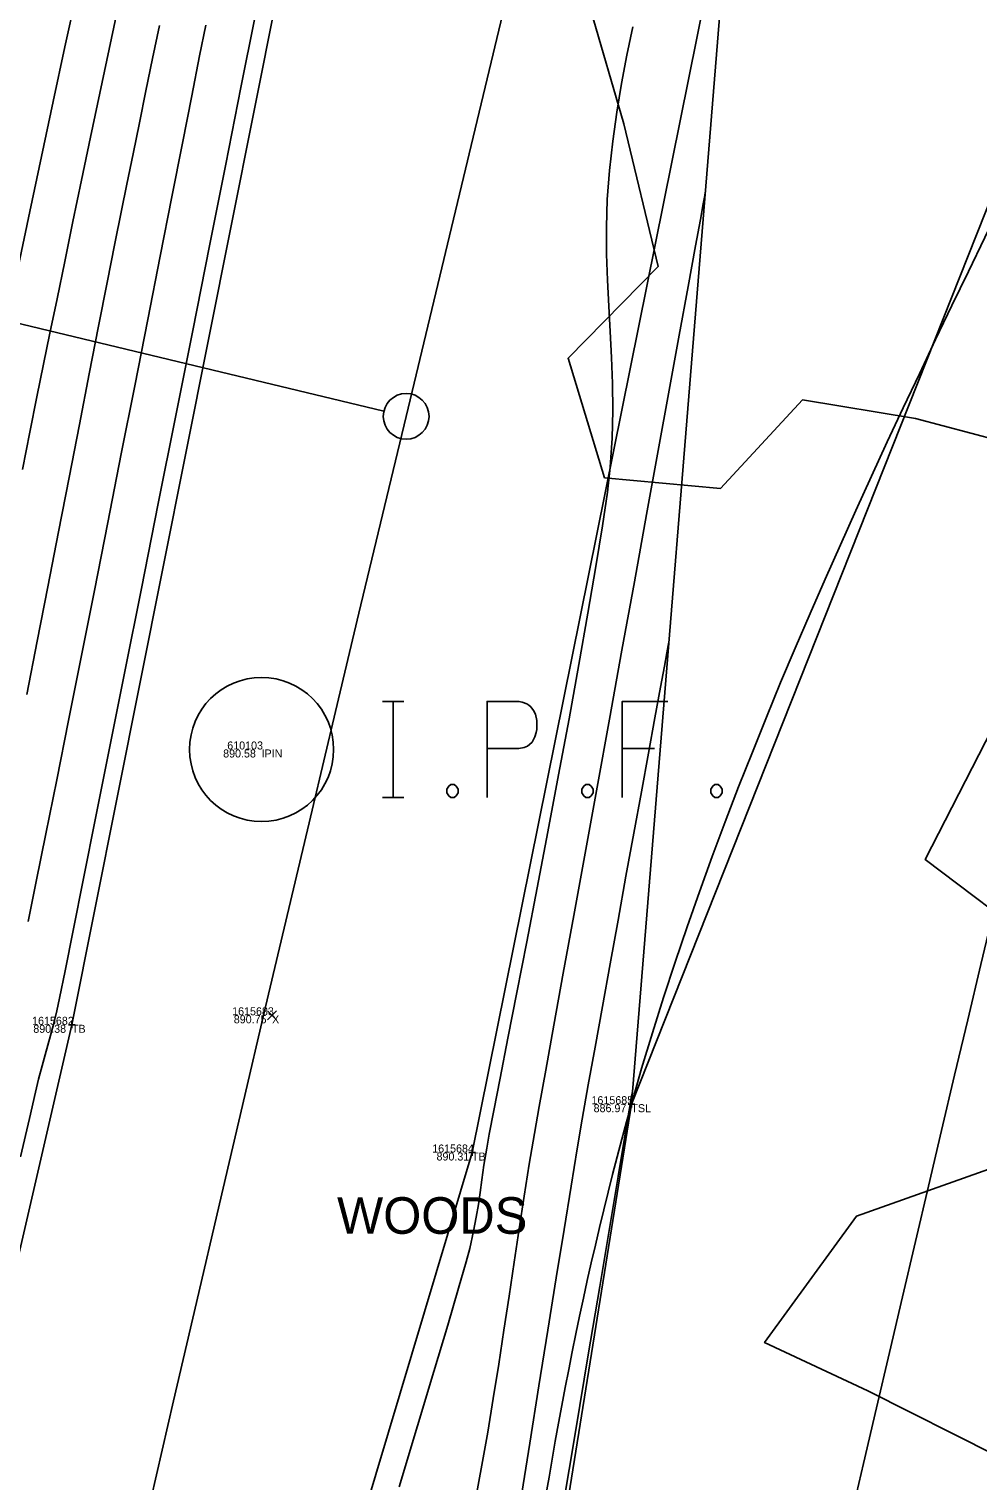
# Model space of a CAD drawing. Extents: x 1957117 to 1971063, y 701601 to 715861.
# Drawn here: x 1962879.1 to 1962920.6, y 704214.5 to 704278 of the extents above; entities that cross this region are included whole.
import ezdxf

# ---------------------------------------------------------------- set-up
doc = ezdxf.new("R2010")
doc.units = 0
for name, color, linetype in [('AP_X_Lights', 7, 'Continuous'), ('DT_X_Break_Line', 7, 'Continuous'), ('DT_X_Contour_Major', 7, 'Continuous'), ('DT_X_Contour_Minor', 7, 'Continuous'), ('DT_X_TIN_Hull', 7, 'Continuous'), ('GE_X_CL_20', 7, 'Continuous'), ('HY_X_Water_Edge', 7, 'Continuous'), ('PV_P_Drive', 7, 'Continuous'), ('PV_P_Shoulder', 7, 'Continuous'), ('RS_Raster1', 7, 'Continuous'), ('RW_X_Esmt_RR', 7, 'Continuous'), ('SC_Scratch1', 7, 'Continuous'), ('SC_Shading3', 7, 'Continuous'), ('VG_X_Text', 7, 'Continuous'), ('VG_X_Tree_Line_Rt', 7, 'Continuous')]:
    doc.layers.add(name, color=color, linetype=linetype)

msp = doc.modelspace()

# ---------------------------------------------------------------- linework, layer by layer
at = {"layer": 'AP_X_Lights'}
for p, q in [((1962889.566, 704234.672), (1962889.954, 704235.062)), ((1962889.566, 704235.062), (1962889.954, 704234.672))]:
    msp.add_line(p, q, dxfattribs=at)
at = {"layer": 'DT_X_Break_Line'}
for points in [[(1962943.949, 704328.022), (1962905.467, 704230.979), (1962897.382, 704180.529), (1962884.517, 704141.123), (1962873.17, 704092.531), (1962861.357, 704043.493), (1962859.494, 703994.644), (1962847.336, 703945.791), (1962836.6, 703895.416), (1962825.781, 703849.035), (1962810.838, 703749.706), (1962817.97, 703697.316), (1962817.962, 703593.874), (1962775.136, 703505.909), (1962781.746, 703450.546)], [(1962892.064, 704289.931), (1962881.011, 704234.451), (1962871.969, 704195.37), (1962858.193, 704145.387), (1962849.618, 704095.769), (1962840.196, 704046.83), (1962828.044, 703997.69), (1962822.426, 703949.671), (1962812.618, 703898.591), (1962803.468, 703849.395), (1962793.965, 703803.71), (1962788.733, 703751.727), (1962780.252, 703700.82), (1962774.948, 703651.755), (1962769.57, 703604.236), (1962761.597, 703549.082), (1962757.692, 703508.157), (1962753.044, 703454.513)], [(1962773.34, 703451.658), (1962770.93, 703504.314), (1962788.88, 703601.143), (1962786.588, 703649.417), (1962805.729, 703698.412), (1962807.65, 703752.461), (1962811.117, 703798.827), (1962819.396, 703847.658), (1962831.04, 703896.555), (1962840.848, 703945.281), (1962846.53, 703997.82), (1962856.691, 704040.715), (1962869.943, 704092.882), (1962875.651, 704142.958), (1962884.844, 704183.087), (1962898.502, 704228.866), (1962909.862, 704285.214)]]:
    msp.add_lwpolyline(points, dxfattribs=at)
at = {"layer": 'DT_X_Contour_Major'}
for points in [[(1962889.007, 704278.5), (1962888.4, 704275.439), (1962887.735, 704272.09), (1962887.027, 704268.525), (1962886.29, 704264.815), (1962885.539, 704261.033), (1962884.788, 704257.251), (1962884.05, 704253.54), (1962883.34, 704249.972), (1962882.673, 704246.62), (1962882.062, 704243.556), (1962881.522, 704240.85), (1962881.067, 704238.577), (1962880.711, 704236.806), (1962880.469, 704235.61), (1962880.353, 704235.062), (1962880.209, 704234.468), (1962880.082, 704233.988), (1962879.962, 704233.565), (1962879.841, 704233.141), (1962879.709, 704232.662), (1962879.556, 704232.07), (1962879.423, 704231.51), (1962879.152, 704230.351), (1962878.762, 704228.674)], [(1962889.007, 704278.5), (1962888.4, 704275.439), (1962887.735, 704272.09), (1962887.027, 704268.525), (1962886.29, 704264.815), (1962885.539, 704261.033), (1962884.788, 704257.251), (1962884.05, 704253.54), (1962883.34, 704249.972), (1962882.673, 704246.62), (1962882.062, 704243.556), (1962881.522, 704240.85), (1962881.067, 704238.577), (1962880.711, 704236.806), (1962880.469, 704235.61), (1962880.353, 704235.062), (1962880.209, 704234.468), (1962880.082, 704233.988), (1962879.962, 704233.565), (1962879.841, 704233.141), (1962879.709, 704232.662), (1962879.556, 704232.07), (1962879.423, 704231.51), (1962879.152, 704230.351), (1962878.762, 704228.674)], [(1962905.525, 704278.095), (1962905.271, 704276.857), (1962905.039, 704275.615), (1962904.832, 704274.363), (1962904.655, 704273.097), (1962904.511, 704271.811), (1962904.416, 704270.545), (1962904.379, 704269.331), (1962904.385, 704268.158), (1962904.423, 704267.015), (1962904.48, 704265.889), (1962904.545, 704264.769), (1962904.604, 704263.642), (1962904.646, 704262.498), (1962904.658, 704261.324), (1962904.629, 704260.109), (1962904.545, 704258.84), (1962904.419, 704257.742), (1962904.206, 704256.273), (1962903.919, 704254.49), (1962903.571, 704252.451), (1962903.174, 704250.215), (1962902.741, 704247.838), (1962902.283, 704245.378), (1962901.815, 704242.894), (1962901.347, 704240.443), (1962900.892, 704238.083), (1962900.464, 704235.871), (1962900.073, 704233.865), (1962899.734, 704232.124), (1962899.458, 704230.704), (1962899.257, 704229.664), (1962899.145, 704229.061), (1962899.021, 704228.306), (1962898.928, 704227.676), (1962898.852, 704227.122), (1962898.778, 704226.594), (1962898.688, 704226.043), (1962898.569, 704225.419), (1962898.405, 704224.673), (1962898.244, 704224.077), (1962897.915, 704222.938), (1962897.439, 704221.32), (1962896.836, 704219.288), (1962896.124, 704216.906), (1962895.323, 704214.238)], [(1962905.525, 704278.095), (1962905.271, 704276.857), (1962905.039, 704275.615), (1962904.832, 704274.363), (1962904.655, 704273.097), (1962904.511, 704271.811), (1962904.416, 704270.545), (1962904.379, 704269.331), (1962904.385, 704268.158), (1962904.423, 704267.015), (1962904.48, 704265.889), (1962904.545, 704264.769), (1962904.604, 704263.642), (1962904.646, 704262.498), (1962904.658, 704261.324), (1962904.629, 704260.109), (1962904.545, 704258.84), (1962904.419, 704257.742), (1962904.206, 704256.273), (1962903.919, 704254.49), (1962903.571, 704252.451), (1962903.174, 704250.215), (1962902.741, 704247.838), (1962902.283, 704245.378), (1962901.815, 704242.894), (1962901.347, 704240.443), (1962900.892, 704238.083), (1962900.464, 704235.871), (1962900.073, 704233.865), (1962899.734, 704232.124), (1962899.458, 704230.704), (1962899.257, 704229.664), (1962899.145, 704229.061), (1962899.021, 704228.306), (1962898.928, 704227.676), (1962898.852, 704227.122), (1962898.778, 704226.594), (1962898.688, 704226.043), (1962898.569, 704225.419), (1962898.405, 704224.673), (1962898.244, 704224.077), (1962897.915, 704222.938), (1962897.439, 704221.32), (1962896.836, 704219.288), (1962896.124, 704216.906), (1962895.323, 704214.238)]]:
    msp.add_lwpolyline(points, dxfattribs=at)
at = {"layer": 'DT_X_Contour_Minor'}
for points in [[(1962881.214, 704279.545), (1962880.707, 704277.222), (1962880.193, 704274.837), (1962879.677, 704272.425), (1962879.167, 704270.022), (1962878.669, 704267.664)], [(1962881.214, 704279.545), (1962880.707, 704277.222), (1962880.193, 704274.837), (1962879.677, 704272.425), (1962879.167, 704270.022), (1962878.669, 704267.664)], [(1962883.052, 704279.051), (1962882.64, 704277.127), (1962882.23, 704275.195), (1962881.828, 704273.278), (1962881.435, 704271.399), (1962881.057, 704269.578), (1962880.698, 704267.84), (1962880.36, 704266.207), (1962880.049, 704264.7), (1962879.768, 704263.342), (1962879.476, 704261.913), (1962879.17, 704260.371), (1962878.851, 704258.734)], [(1962883.052, 704279.051), (1962882.64, 704277.127), (1962882.23, 704275.195), (1962881.828, 704273.278), (1962881.435, 704271.399), (1962881.057, 704269.578), (1962880.698, 704267.84), (1962880.36, 704266.207), (1962880.049, 704264.7), (1962879.768, 704263.342), (1962879.476, 704261.913), (1962879.17, 704260.371), (1962878.851, 704258.734)], [(1962884.836, 704278.155), (1962884.54, 704276.717), (1962884.248, 704275.296), (1962883.962, 704273.9), (1962883.682, 704272.538), (1962883.409, 704271.216), (1962883.174, 704270.063), (1962882.886, 704268.62), (1962882.551, 704266.923), (1962882.178, 704265.013), (1962881.772, 704262.927), (1962881.34, 704260.705), (1962880.89, 704258.385), (1962880.427, 704256.005), (1962879.96, 704253.605), (1962879.494, 704251.224), (1962879.037, 704248.899)], [(1962884.836, 704278.155), (1962884.54, 704276.717), (1962884.248, 704275.296), (1962883.962, 704273.9), (1962883.682, 704272.538), (1962883.409, 704271.216), (1962883.174, 704270.063), (1962882.886, 704268.62), (1962882.551, 704266.923), (1962882.178, 704265.013), (1962881.772, 704262.927), (1962881.34, 704260.705), (1962880.89, 704258.385), (1962880.427, 704256.005), (1962879.96, 704253.605), (1962879.494, 704251.224), (1962879.037, 704248.899)], [(1962886.864, 704278.176), (1962886.594, 704276.825), (1962886.25, 704275.087), (1962885.841, 704273.014), (1962885.377, 704270.657), (1962884.868, 704268.068), (1962884.324, 704265.298), (1962883.755, 704262.399), (1962883.17, 704259.421), (1962882.579, 704256.417), (1962881.991, 704253.439), (1962881.418, 704250.537), (1962880.867, 704247.762), (1962880.35, 704245.168), (1962879.876, 704242.804), (1962879.455, 704240.722), (1962879.096, 704238.975)], [(1962886.864, 704278.176), (1962886.594, 704276.825), (1962886.25, 704275.087), (1962885.841, 704273.014), (1962885.377, 704270.657), (1962884.868, 704268.068), (1962884.324, 704265.298), (1962883.755, 704262.399), (1962883.17, 704259.421), (1962882.579, 704256.417), (1962881.991, 704253.439), (1962881.418, 704250.537), (1962880.867, 704247.762), (1962880.35, 704245.168), (1962879.876, 704242.804), (1962879.455, 704240.722), (1962879.096, 704238.975)], [(1962908.699, 704270.868), (1962908.672, 704270.717), (1962908.606, 704270.356), (1962908.483, 704269.675), (1962908.274, 704268.526), (1962907.949, 704266.741), (1962907.562, 704264.619), (1962907.124, 704262.212), (1962906.644, 704259.576), (1962906.132, 704256.765), (1962905.599, 704253.832), (1962905.053, 704250.831), (1962904.505, 704247.817), (1962903.965, 704244.843), (1962903.442, 704241.964), (1962902.948, 704239.233), (1962902.49, 704236.704), (1962902.08, 704234.432), (1962901.728, 704232.471), (1962901.442, 704230.873), (1962901.234, 704229.695), (1962901.006, 704228.351), (1962900.782, 704226.959), (1962900.561, 704225.529), (1962900.341, 704224.07), (1962900.119, 704222.589), (1962899.895, 704221.097), (1962899.666, 704219.602), (1962899.43, 704218.112), (1962899.186, 704216.637), (1962898.931, 704215.186), (1962898.665, 704213.767)], [(1962908.699, 704270.868), (1962908.672, 704270.717), (1962908.606, 704270.356), (1962908.483, 704269.675), (1962908.274, 704268.526), (1962907.949, 704266.741), (1962907.562, 704264.619), (1962907.124, 704262.212), (1962906.644, 704259.576), (1962906.132, 704256.765), (1962905.599, 704253.832), (1962905.053, 704250.831), (1962904.505, 704247.817), (1962903.965, 704244.843), (1962903.442, 704241.964), (1962902.948, 704239.233), (1962902.49, 704236.704), (1962902.08, 704234.432), (1962901.728, 704232.471), (1962901.442, 704230.873), (1962901.234, 704229.695), (1962901.006, 704228.351), (1962900.782, 704226.959), (1962900.561, 704225.529), (1962900.341, 704224.07), (1962900.119, 704222.589), (1962899.895, 704221.097), (1962899.666, 704219.602), (1962899.43, 704218.112), (1962899.186, 704216.637), (1962898.931, 704215.186), (1962898.665, 704213.767)], [(1962907.105, 704251.189), (1962907.078, 704251.044), (1962907.019, 704250.716), (1962906.914, 704250.14), (1962906.746, 704249.225), (1962906.499, 704247.875), (1962906.217, 704246.332), (1962905.906, 704244.637), (1962905.576, 704242.828), (1962905.232, 704240.946), (1962904.883, 704239.03), (1962904.537, 704237.119), (1962904.2, 704235.254), (1962903.88, 704233.474), (1962903.585, 704231.819), (1962903.322, 704230.328), (1962903.099, 704229.021), (1962902.831, 704227.397), (1962902.523, 704225.503), (1962902.183, 704223.385), (1962901.816, 704221.09), (1962901.428, 704218.665), (1962901.026, 704216.155), (1962900.616, 704213.608)], [(1962907.105, 704251.189), (1962907.078, 704251.044), (1962907.019, 704250.716), (1962906.914, 704250.14), (1962906.746, 704249.225), (1962906.499, 704247.875), (1962906.217, 704246.332), (1962905.906, 704244.637), (1962905.576, 704242.828), (1962905.232, 704240.946), (1962904.883, 704239.03), (1962904.537, 704237.119), (1962904.2, 704235.254), (1962903.88, 704233.474), (1962903.585, 704231.819), (1962903.322, 704230.328), (1962903.099, 704229.021), (1962902.831, 704227.397), (1962902.523, 704225.503), (1962902.183, 704223.385), (1962901.816, 704221.09), (1962901.428, 704218.665), (1962901.026, 704216.155), (1962900.616, 704213.608)], [(1962905.51, 704231.51), (1962905.505, 704231.485), (1962905.495, 704231.43), (1962905.478, 704231.335), (1962905.45, 704231.185), (1962905.411, 704230.962), (1962905.343, 704230.561), (1962905.164, 704229.486), (1962904.885, 704227.815), (1962904.52, 704225.628), (1962904.081, 704223), (1962903.581, 704220.012), (1962903.034, 704216.741), (1962902.452, 704213.265)], [(1962905.51, 704231.51), (1962905.505, 704231.485), (1962905.495, 704231.43), (1962905.478, 704231.335), (1962905.45, 704231.185), (1962905.411, 704230.962), (1962905.343, 704230.561), (1962905.164, 704229.486), (1962904.885, 704227.815), (1962904.52, 704225.628), (1962904.081, 704223), (1962903.581, 704220.012), (1962903.034, 704216.741), (1962902.452, 704213.265)]]:
    msp.add_lwpolyline(points, dxfattribs=at)
at = {"layer": 'DT_X_TIN_Hull'}
msp.add_lwpolyline([(1962804.686, 703399.836), (1962817.962, 703593.874), (1962817.97, 703697.316), (1962826.397, 703745.681), (1962828.582, 703804.235), (1962836.461, 703844.734), (1962850.687, 703896.004), (1962867.251, 703938.846), (1962873.848, 703992.355), (1962884.135, 704091.371), (1962891.241, 704140.854), (1962897.382, 704180.529), (1962905.467, 704230.979), (1962909.862, 704285.214)], dxfattribs=at)
at = {"layer": 'GE_X_CL_20'}
msp.add_line((1962894.648, 704261.296), (1962831.446, 704276.475), dxfattribs=at)
msp.add_lwpolyline([(1963418.3, 706437.397), (1962895.621, 704261.062)], dxfattribs=at)
msp.add_circle((1962895.621, 704261.062), 1, dxfattribs=at)
msp.add_arc((1968466.781, 702923.066), 5729.578, 166.495347, 177.813939, dxfattribs=at)
at = {"layer": 'HY_X_Water_Edge'}
msp.add_spline([(1963191.723, 701994.048), (1963062.047, 702441.167), (1962863.491, 703169.356), (1962827.53, 703438.691), (1962823.213, 703537.412), (1962817.962, 703593.874), (1962817.97, 703697.316), (1962828.582, 703804.235), (1962836.461, 703844.734), (1962850.687, 703896.004), (1962867.251, 703938.846), (1962873.848, 703992.355), (1962884.135, 704091.371), (1962891.241, 704140.854), (1962897.382, 704180.529), (1962905.467, 704230.979), (1962943.949, 704328.022), (1962948.537, 704378.842), (1962964.114, 704426.264), (1963004.885, 704570.73), (1963042.054, 704716.522), (1963062.038, 704814.417), (1963072.171, 704860.237), (1963090.023, 704956.798), (1963107.066, 705031.783), (1963133.773, 705105.742), (1963148.685, 705206.74), (1963175.48, 705301.059), (1963191.635, 705353.417), (1963210.988, 705447.286), (1963219.532, 705497.27), (1963230.124, 705549.475), (1963251.052, 705591.159), (1963275.289, 705693.429), (1963292.982, 705784.032), (1963302.841, 705839.645), (1963335.126, 705936.766), (1963359.752, 706046.75), (1963389.133, 706177.299), (1963417.827, 706273.456), (1963475.868, 706451.902), (1963533.782, 706640.53), (1963553.86, 706696.984), (1963580.184, 706715.425), (1963609.172, 706718.73), (1963617.062, 706714.691), (1963619.447, 706694.678), (1963564.282, 706533.07), (1963531.853, 706395.229), (1963434.4, 706006.96), (1963354.09, 705679.186), (1963237.513, 705206.07), (1963167.369, 704892.962), (1963059.145, 704434.176), (1962907.914, 703908.742), (1962877.458, 703703.326), (1962898.357, 703412.121), (1962942.65, 703052.267), (1963048.963, 702674.866), (1963191.468, 702189.666), (1963245.396, 702019.832)], degree=3, dxfattribs=at)
at = {"layer": 'PV_P_Drive'}
for p, q in [((1962880.865, 704234.451), (1962881.157, 704234.451)), ((1962881.011, 704234.597), (1962881.011, 704234.305)), ((1962881.011, 704234.451), (1962881.011, 704234.451)), ((1962905.467, 704231.125), (1962905.467, 704230.833)), ((1962905.321, 704230.979), (1962905.613, 704230.979)), ((1962905.467, 704230.979), (1962905.467, 704230.979)), ((1962898.356, 704228.866), (1962898.648, 704228.866)), ((1962898.502, 704229.012), (1962898.502, 704228.72)), ((1962898.502, 704228.866), (1962898.502, 704228.866))]:
    msp.add_line(p, q, dxfattribs=at)
at = {"layer": 'RW_X_Esmt_RR'}
msp.add_arc((1968466.781, 702923.066), 5699.578, 166.495347, 172.904425, dxfattribs=at)
at = {"layer": 'SC_Shading3'}
for points in [[(1962894.591, 704248.593), (1962895.517, 704248.593)], [(1962895.054, 704244.393), (1962895.054, 704248.593)], [(1962899.163, 704244.393), (1962899.163, 704248.593), (1962900.551, 704248.593), (1962900.696, 704248.56), (1962900.899, 704248.494), (1962900.986, 704248.427), (1962901.072, 704248.361), (1962901.188, 704248.196), (1962901.275, 704248.031), (1962901.333, 704247.766), (1962901.333, 704247.369), (1962901.304, 704247.237), (1962901.246, 704247.039), (1962901.13, 704246.807), (1962901.014, 704246.708), (1962900.928, 704246.642), (1962900.783, 704246.576), (1962900.551, 704246.543), (1962899.163, 704246.543)], [(1962907.062, 704248.593), (1962905.065, 704248.593), (1962905.065, 704244.393)], [(1962905.065, 704246.543), (1962906.483, 704246.543)], [(1962897.571, 704244.955), (1962897.716, 704244.955), (1962897.803, 704244.889), (1962897.889, 704244.757), (1962897.889, 704244.591), (1962897.803, 704244.459), (1962897.716, 704244.393), (1962897.571, 704244.393), (1962897.484, 704244.459), (1962897.398, 704244.591), (1962897.398, 704244.757), (1962897.484, 704244.889), (1962897.571, 704244.955)], [(1962903.474, 704244.955), (1962903.619, 704244.955), (1962903.706, 704244.889), (1962903.792, 704244.757), (1962903.792, 704244.591), (1962903.706, 704244.459), (1962903.619, 704244.393), (1962903.474, 704244.393), (1962903.387, 704244.459), (1962903.3, 704244.591), (1962903.3, 704244.757), (1962903.387, 704244.889), (1962903.474, 704244.955)], [(1962909.116, 704244.955), (1962909.261, 704244.955), (1962909.348, 704244.889), (1962909.434, 704244.757), (1962909.434, 704244.591), (1962909.348, 704244.459), (1962909.261, 704244.393), (1962909.116, 704244.393), (1962909.029, 704244.459), (1962908.943, 704244.591), (1962908.943, 704244.757), (1962909.029, 704244.889), (1962909.116, 704244.955)], [(1962894.591, 704244.393), (1962895.517, 704244.393)]]:
    msp.add_lwpolyline(points, dxfattribs=at)
msp.add_circle((1962889.303, 704246.493), 3.15, dxfattribs=at)
at = {"layer": 'VG_X_Tree_Line_Rt'}
for points in [[(1962922.727, 704259.685), (1962917.882, 704260.964), (1962912.947, 704261.78), (1962909.365, 704257.909), (1962904.296, 704258.375), (1962902.701, 704263.604), (1962906.638, 704267.616), (1962905.144, 704273.859), (1962902.257, 704283.79)], [(1962923.365, 704237.864), (1962918.309, 704241.687), (1962923.582, 704251.976)], [(1962921.41, 704215.621), (1962915.797, 704218.44), (1962911.287, 704220.55), (1962915.302, 704226.088), (1962923.304, 704228.928)]]:
    msp.add_lwpolyline(points, dxfattribs=at)

# ---------------------------------------------------------------- texts
at = {"layer": 'PV_P_Shoulder'}
for s, p in [('890.58', (1962887.622, 704246.143)), ('890.38', (1962879.324, 704234.101)), ('890.75', (1962888.087, 704234.517)), ('886.97', (1962903.816, 704230.629)), ('890.31', (1962896.95, 704228.516))]:
    msp.add_text(s, height=0.35, dxfattribs=at).set_placement(p)
at = {"layer": 'RS_Raster1'}
for s, p in [('610103', (1962887.801, 704246.493)), ('1615683', (1962888.016, 704234.867)), ('1615682', (1962879.27, 704234.451)), ('1615685', (1962903.723, 704230.979)), ('1615684', (1962896.761, 704228.866))]:
    msp.add_text(s, height=0.35, dxfattribs=at).set_placement(p)
at = {"layer": 'SC_Scratch1'}
for s, p in [('IPIN', (1962889.303, 704246.143)), ('TB', (1962881.011, 704234.101)), ('X', (1962889.76, 704234.517)), ('TSL', (1962905.467, 704230.629)), ('TB', (1962898.502, 704228.516))]:
    msp.add_text(s, height=0.35, dxfattribs=at).set_placement(p)
at = {"layer": 'VG_X_Text'}
msp.add_text('WOODS', height=1.6, dxfattribs=at).set_placement((1962892.6, 704225.31))

doc.saveas('drawing.dxf')
